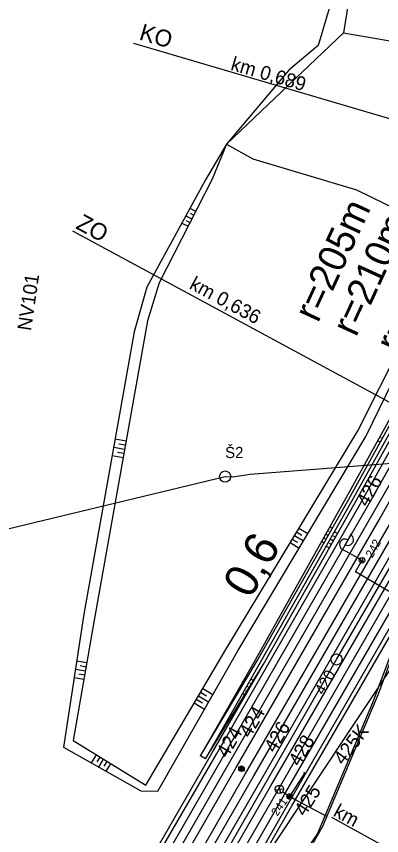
# Model space of a CAD drawing. Extents: x -598638 to -597933, y -1164002 to -1161904.
# Drawn here: x -598383.9 to -598318.5, y -1163482.9 to -1163336.1 of the extents above; entities that cross this region are included whole.
import ezdxf

# ---------------------------------------------------------------- set-up
doc = ezdxf.new("R2010")
doc.units = 0
for name, color, linetype in [('Vrstva 1', 7, 'Continuous'), ('Vrstva 11', 7, 'Continuous'), ('Vrstva 25', 7, 'Continuous'), ('Vrstva 26', 7, 'Continuous'), ('Vrstva 28', 7, 'Continuous'), ('Vrstva 36', 7, 'Continuous'), ('Vrstva 4', 7, 'Continuous'), ('Vrstva 43', 7, 'Continuous'), ('Vrstva 44', 7, 'Continuous'), ('Vrstva 48', 7, 'Continuous'), ('Vrstva 49', 7, 'Continuous'), ('Vrstva 51', 7, 'Continuous'), ('Vrstva 6', 7, 'Continuous'), ('Vrstva 63', 7, 'Continuous'), ('Vrstva 7', 7, 'Continuous')]:
    doc.layers.add(name, color=color, linetype=linetype)

msp = doc.modelspace()

# ---------------------------------------------------------------- linework, layer by layer
at = {"layer": 'Vrstva 1'}
for points in [[(-598281.44, -1163365.04), (-598286.21, -1163363.55), (-598290.95, -1163362.18), (-598362.93, -1163341)], [(-598373.87, -1163374.55), (-598310.61, -1163408.8), (-598306.31, -1163411.35), (-598301.88, -1163413.66)], [(-598393.83, -1163553.21), (-598373.14, -1163517.28), (-598345.73, -1163469.73), (-598320.05, -1163425.17), (-598310.61, -1163408.8)], [(-598390.95, -1163558.18), (-598390.16, -1163556.81), (-598368.81, -1163519.75), (-598341.41, -1163472.23), (-598315.71, -1163427.65), (-598306.31, -1163411.35)], [(-598386.66, -1163560.82), (-598364.21, -1163521.84), (-598337.05, -1163474.72), (-598311.51, -1163430.39), (-598301.88, -1163413.66)]]:
    msp.add_lwpolyline(points, dxfattribs=at)
at = {"layer": 'Vrstva 11'}
for p, q in [((-598344.09, -1163471.12), (-598343.45, -1163470.48)), ((-598343.83, -1163471.39), (-598343.18, -1163470.74)), ((-598335.45, -1163476.09), (-598334.81, -1163475.45)), ((-598335.19, -1163476.36), (-598334.54, -1163475.71))]:
    msp.add_line(p, q, dxfattribs=at)
for centre in [(-598343.63, -1163470.94), (-598334.99, -1163475.91)]:
    msp.add_circle(centre, 0.5, dxfattribs=at)
at = {"layer": 'Vrstva 25'}
for p, q in [((-598325.21, -1163431.04), (-598323.96, -1163428.77)), ((-598322.47, -1163433.34), (-598325.54, -1163431.66)), ((-598322.14, -1163434.07), (-598322.39, -1163433.23)), ((-598321.77, -1163434), (-598322.04, -1163433.08)), ((-598337.59, -1163474.71), (-598336.09, -1163474.53)), ((-598337, -1163473.89), (-598336.67, -1163475.36)), ((-598336.22, -1163475.06), (-598334.99, -1163475.91))]:
    msp.add_line(p, q, dxfattribs=at)
for centre, radius in [((-598322.04, -1163433.58), 0.5), ((-598322.04, -1163433.58), 0.5), ((-598336.84, -1163474.62), 0.754)]:
    msp.add_circle(centre, radius, dxfattribs=at)
for centre, start, end in [((-598325.06, -1163430.78), 61.2467, 241.2467), ((-598324.57, -1163429.91), 240.5441, 61.9492)]:
    msp.add_arc(centre, 1, start, end, dxfattribs=at)
at = {"layer": 'Vrstva 26'}
for points in [[(-598307.09, -1163431.14), (-598312.31, -1163440), (-598313.75, -1163442.83), (-598319.17, -1163457.57), (-598329.12, -1163481.28), (-598331.17, -1163484.85), (-598341.64, -1163499.88), (-598347.26, -1163507.65), (-598355.17, -1163519.01), (-598361.01, -1163527.07), (-598366.38, -1163535.86), (-598371.61, -1163544.14), (-598378.91, -1163556.09), (-598381.71, -1163561.13), (-598385.12, -1163568.37), (-598389.63, -1163576.94), (-598393, -1163584.21), (-598395.85, -1163591.65), (-598398.96, -1163599.02), (-598402.34, -1163608.48), (-598403.43, -1163608.3), (-598416.74, -1163603.14), (-598417.16, -1163603)], [(-598323.22, -1163435.65), (-598322.04, -1163433.58)], [(-598313.02, -1163441.37), (-598313.85, -1163441.13), (-598323.22, -1163435.65)], [(-598328.36, -1163479.48), (-598334.21, -1163476.41), (-598334.89, -1163475.97)]]:
    msp.add_lwpolyline(points, dxfattribs=at)
at = {"layer": 'Vrstva 28'}
msp.add_lwpolyline([(-598299.13, -1163417.38), (-598305.71, -1163428.21), (-598313.95, -1163442.64), (-598320.15, -1163459.12), (-598330, -1163482.52), (-598335.96, -1163491.26), (-598347.35, -1163507.42), (-598355.33, -1163518.86), (-598362.35, -1163528.57), (-598373.82, -1163547.05), (-598380.92, -1163559.06), (-598385.36, -1163568.33)], dxfattribs=at)
at = {"layer": 'Vrstva 36'}
for p, q in [((-598334.99, -1163475.91), (-598332.26, -1163471.74)), ((-598332.05, -1163471.88), (-598332.47, -1163471.6))]:
    msp.add_line(p, q, dxfattribs=at)
at = {"layer": 'Vrstva 4'}
for points in [[(-598398.17, -1163553.24), (-598376.49, -1163515.92), (-598348.8, -1163467.98), (-598339.72, -1163452.2), (-598323.27, -1163423.24), (-598308.37, -1163396.47), (-598302.71, -1163384.12), (-598298.32, -1163372.14), (-598289.59, -1163344.22), (-598282.97, -1163321.23), (-598274.8, -1163290.28), (-598269.4, -1163272.78), (-598266.52, -1163258.63), (-598263.9, -1163241.65), (-598261.19, -1163218.05), (-598260.5, -1163217), (-598259.09, -1163201.51), (-598258.16, -1163186.18), (-598256.56, -1163141.32), (-598256.48, -1163129.01), (-598255.65, -1163108.45), (-598254.34, -1163087.72), (-598253.32, -1163075.13)], [(-598388.69, -1163572.82), (-598382.7, -1163561.09), (-598361.38, -1163524.29), (-598334.6, -1163477.58), (-598308.35, -1163432.12), (-598292.47, -1163404.26), (-598285.94, -1163390.16), (-598281.63, -1163378.65), (-598277.22, -1163365.01), (-598272.58, -1163348.28), (-598269.39, -1163336.75), (-598267.11, -1163324.87), (-598262.67, -1163291.92), (-598258.64, -1163259.14), (-598254.18, -1163220.99), (-598251.65, -1163201.07), (-598250.77, -1163187.5), (-598249.67, -1163144.52), (-598248.92, -1163130.78), (-598248.69, -1163130.31)]]:
    msp.add_lwpolyline(points, dxfattribs=at)
at = {"layer": 'Vrstva 43'}
for centre in [(-598346.56, -1163418.58), (-598326.62, -1163451.36)]:
    msp.add_circle(centre, 1, dxfattribs=at)
at = {"layer": 'Vrstva 44'}
for points in [[(-598403.64, -1163432.34), (-598346.56, -1163418.58), (-598345.22, -1163418.65), (-598343.66, -1163418.37), (-598342.1, -1163418.16), (-598292.97, -1163414.35), (-598291.23, -1163414.37), (-598274.65, -1163418.56), (-598263.2, -1163433.57), (-598253.77, -1163465.61), (-598253.12, -1163466.54), (-598246, -1163476.61), (-598234.31, -1163480.57), (-598232.07, -1163480.6), (-598231.17, -1163480.53)], [(-598351.58, -1163494.88), (-598326.62, -1163451.36), (-598310.06, -1163422.88), (-598300.73, -1163427.92)]]:
    msp.add_lwpolyline(points, dxfattribs=at)
at = {"layer": 'Vrstva 48'}
for p, q in [((-598352.87, -1163370.52), (-598351.84, -1163371.05)), ((-598352.81, -1163371.39), (-598352.18, -1163371.72)), ((-598354.31, -1163373.15), (-598353.2, -1163373.72)), ((-598353.59, -1163371.84), (-598352.52, -1163372.38)), ((-598353.52, -1163372.72), (-598352.86, -1163373.05)), ((-598366.25, -1163411.84), (-598364.3, -1163412.18)), ((-598365.6, -1163412.71), (-598364.43, -1163412.92)), ((-598318.75, -1163412.41), (-598319.21, -1163412.16)), ((-598318.57, -1163411.65), (-598318.85, -1163411.5)), ((-598366.52, -1163413.31), (-598364.56, -1163413.66)), ((-598365.86, -1163414.19), (-598364.69, -1163414.4)), ((-598366.78, -1163414.79), (-598364.82, -1163415.14)), ((-598332.8, -1163429.13), (-598333.76, -1163428.55)), ((-598331.78, -1163428.87), (-598333.37, -1163427.91)), ((-598328.11, -1163429.18), (-598328.55, -1163428.93)), ((-598327.92, -1163428.43), (-598328.19, -1163428.28)), ((-598327.37, -1163427.88), (-598327.82, -1163427.62)), ((-598327, -1163428.44), (-598326.41, -1163428.78)), ((-598333.32, -1163431.45), (-598334.92, -1163430.48)), ((-598333.57, -1163430.42), (-598334.53, -1163429.84)), ((-598332.55, -1163430.16), (-598334.14, -1163429.2)), ((-598328.85, -1163430.49), (-598329.29, -1163430.24)), ((-598328.66, -1163429.74), (-598328.92, -1163429.59)), ((-598327.74, -1163429.75), (-598327.15, -1163430.08)), ((-598327.14, -1163429.23), (-598326.78, -1163429.43)), ((-598328.48, -1163431.05), (-598327.89, -1163431.38)), ((-598327.88, -1163430.53), (-598327.52, -1163430.73)), ((-598373.13, -1163451.59), (-598371.32, -1163451.91)), ((-598372.53, -1163452.46), (-598371.45, -1163452.65)), ((-598373.36, -1163453.08), (-598371.58, -1163453.39)), ((-598372.77, -1163453.94), (-598371.71, -1163454.13)), ((-598373.59, -1163454.56), (-598371.84, -1163454.87)), ((-598342.98, -1163455.02), (-598343.12, -1163454.94)), ((-598342.5, -1163454.43), (-598342.75, -1163454.29)), ((-598341.94, -1163454.84), (-598341.49, -1163455.11)), ((-598348.78, -1163457.69), (-598350.58, -1163456.62)), ((-598344.04, -1163457.01), (-598344.24, -1163456.89)), ((-598343.74, -1163456.32), (-598343.87, -1163456.24)), ((-598343.27, -1163455.72), (-598343.5, -1163455.59)), ((-598342.89, -1163456.89), (-598342.66, -1163457.03)), ((-598342.68, -1163456.14), (-598342.27, -1163456.39)), ((-598342.14, -1163455.59), (-598341.88, -1163455.75)), ((-598349.52, -1163458.99), (-598351.35, -1163457.91)), ((-598349.88, -1163457.91), (-598350.96, -1163457.27)), ((-598343.42, -1163457.44), (-598343.05, -1163457.67)), ((-598350.26, -1163460.3), (-598352.11, -1163459.21)), ((-598350.63, -1163459.21), (-598351.73, -1163458.56)), ((-598370.5, -1163469.9), (-598369.61, -1163468.46)), ((-598369.5, -1163469.7), (-598368.97, -1163468.85)), ((-598369.19, -1163470.64), (-598368.34, -1163469.24)), ((-598368.2, -1163470.46), (-598367.7, -1163469.64)), ((-598367.89, -1163471.37), (-598367.06, -1163470.03))]:
    msp.add_line(p, q, dxfattribs=at)
at = {"layer": 'Vrstva 49'}
for p, q in [((-598327.58, -1163333.53), (-598329.88, -1163341.32)), ((-598325.35, -1163339.08), (-598346.31, -1163359.04)), ((-598329.88, -1163341.32), (-598335.16, -1163345.74)), ((-598335.16, -1163345.74), (-598346.31, -1163359.04)), ((-598346.31, -1163359.04), (-598350.06, -1163365.39)), ((-598346.31, -1163359.04), (-598348.9, -1163365.28)), ((-598350.06, -1163365.39), (-598360.59, -1163384.62)), ((-598348.9, -1163365.28), (-598358.36, -1163383.85)), ((-598322.82, -1163410.4), (-598305.4, -1163375.79)), ((-598360.59, -1163384.62), (-598362.83, -1163392.63)), ((-598358.36, -1163383.85), (-598360.49, -1163390.68)), ((-598360.49, -1163390.68), (-598369.99, -1163444.34)), ((-598362.83, -1163392.63), (-598371.85, -1163443.27)), ((-598346.42, -1163449.58), (-598322.82, -1163410.4)), ((-598344.3, -1163449.83), (-598321.35, -1163411.42)), ((-598371.85, -1163443.27), (-598375.51, -1163467.09)), ((-598369.99, -1163444.34), (-598373.78, -1163465.89)), ((-598360.79, -1163473.89), (-598346.42, -1163449.58)), ((-598358.62, -1163474.95), (-598344.3, -1163449.83)), ((-598375.51, -1163467.09), (-598361.63, -1163474.89)), ((-598373.78, -1163465.89), (-598360.79, -1163473.89)), ((-598361.63, -1163474.89), (-598358.62, -1163474.95))]:
    msp.add_line(p, q, dxfattribs=at)
for points in [[(-598309.45, -1163203.26), (-598316.23, -1163215.54), (-598313.87, -1163217.74), (-598321.93, -1163233.8), (-598326.31, -1163254.29), (-598324.87, -1163281.37), (-598324.67, -1163290.01), (-598320.26, -1163307.43), (-598325.51, -1163312.64), (-598323.58, -1163327.93), (-598325.35, -1163339.08), (-598298.97, -1163343.62), (-598293.54, -1163316.86), (-598287.62, -1163290.34), (-598280.44, -1163265.62), (-598276.99, -1163242.09), (-598274.99, -1163221.64), (-598274.59, -1163211.3), (-598290.16, -1163206.43), (-598302.52, -1163205.34), (-598306.32, -1163207.57)], [(-598350.08, -1163469.16), (-598350.96, -1163468.64), (-598341.13, -1163451.45), (-598324.91, -1163422.41), (-598309.94, -1163395.46), (-598304.36, -1163383.22), (-598300.14, -1163371.4), (-598292.22, -1163343.91), (-598285.92, -1163320.98), (-598277.49, -1163289.12), (-598272.64, -1163272.08), (-598269.77, -1163257.78), (-598267.54, -1163241.28), (-598265.73, -1163218.66), (-598264.51, -1163217.41), (-598261.19, -1163218.05)], [(-598350.96, -1163468.64), (-598340.8, -1163451.58), (-598324.41, -1163422.65), (-598309.58, -1163395.8), (-598303.89, -1163383.45), (-598299.67, -1163371.58), (-598291.4, -1163343.86), (-598285.02, -1163321.21), (-598276.75, -1163289.5), (-598271.74, -1163271.84), (-598268.73, -1163258.22), (-598266.55, -1163241.22), (-598264.46, -1163218.64)], [(-598350.08, -1163469.16), (-598340.25, -1163451.87), (-598323.84, -1163422.85), (-598308.92, -1163396.15), (-598303.18, -1163383.75), (-598299, -1163371.92), (-598290.37, -1163344), (-598283.87, -1163321.59), (-598275.65, -1163289.87), (-598270.19, -1163272.38), (-598267.39, -1163258.4), (-598265.17, -1163241.34), (-598262.64, -1163218.66), (-598264.46, -1163218.64)], [(-598346.31, -1163359.04), (-598341.59, -1163361.65), (-598323.04, -1163367.2), (-598305.4, -1163375.79)], [(-598321.35, -1163411.42), (-598304.15, -1163376.19), (-598299.45, -1163361.06)], [(-598350.08, -1163469.16), (-598339.72, -1163452.2)]]:
    msp.add_lwpolyline(points, dxfattribs=at)
at = {"layer": 'Vrstva 51'}
for points in [[(-598397.43, -1163553.32), (-598375.74, -1163515.94), (-598348.1, -1163468.33), (-598322.38, -1163423.53), (-598307.54, -1163396.82), (-598301.86, -1163384.54), (-598297.29, -1163372.34), (-598293.28, -1163359.38), (-598288.84, -1163344.45), (-598282.25, -1163321.24), (-598273.83, -1163290.42), (-598265.76, -1163258.78), (-598260.55, -1163219.2), (-598259.74, -1163217.17), (-598258.57, -1163201.89), (-598257.66, -1163186.26), (-598256.04, -1163142.19), (-598255.79, -1163128.62), (-598255.07, -1163108.27), (-598253.78, -1163089), (-598252.62, -1163075.47)], [(-598396.08, -1163554.15), (-598374.44, -1163516.6), (-598347.03, -1163469.01), (-598321.22, -1163424.26), (-598306.25, -1163397.72), (-598300.61, -1163385.15), (-598295.81, -1163372.93), (-598291.85, -1163359.99), (-598287.46, -1163344.41), (-598281.15, -1163322.32), (-598272.41, -1163291.2), (-598264.23, -1163259.14), (-598258.97, -1163219.27), (-598257.33, -1163201.64), (-598256.37, -1163186.49), (-598254.79, -1163142.65), (-598254.4, -1163128.63), (-598253.57, -1163108.32), (-598252.58, -1163090.15), (-598250.98, -1163076.01)], [(-598389.42, -1163572.47), (-598383.24, -1163561.02), (-598361.93, -1163523.99), (-598335.34, -1163477.36), (-598309.07, -1163431.8), (-598293.63, -1163404.64), (-598286.92, -1163390.08), (-598282.52, -1163378.36), (-598278.25, -1163364.66), (-598273.76, -1163348.56), (-598270.37, -1163336.66), (-598267.89, -1163324.62), (-598263.66, -1163291.86), (-598259.72, -1163259.57), (-598255.01, -1163220.52), (-598252.86, -1163201.2), (-598252.03, -1163187.94), (-598250.64, -1163143.8), (-598250.02, -1163129.24), (-598249.18, -1163109.08), (-598248.42, -1163094.48), (-598246.69, -1163077.09)], [(-598384.98, -1163560.82), (-598363.18, -1163523.06), (-598335.95, -1163475.58), (-598310.18, -1163431.07), (-598295.15, -1163404.14), (-598288.46, -1163389.58), (-598283.96, -1163377.81), (-598279.77, -1163364.47), (-598275.2, -1163348.33), (-598271.93, -1163336.2), (-598269.31, -1163324.27), (-598265.08, -1163292.03), (-598261.05, -1163259.68), (-598256.1, -1163220.3), (-598254.43, -1163201.67), (-598253.67, -1163187.94), (-598252.02, -1163143.49), (-598251.53, -1163128.86), (-598250.79, -1163109), (-598250.07, -1163094.38), (-598248.22, -1163076.73)], [(-598405.75, -1163584.86), (-598406.57, -1163584.53), (-598399.62, -1163567.58), (-598392.99, -1163554.62), (-598370.64, -1163515.91), (-598344.59, -1163470.69), (-598318.97, -1163426.35), (-598303.98, -1163399.63), (-598297.88, -1163386.42), (-598293.24, -1163374.41), (-598289.08, -1163361.08), (-598284.44, -1163344.62), (-598278.42, -1163323.5), (-598273.78, -1163306.93), (-598268.86, -1163289.08)], [(-598405.75, -1163584.86), (-598398.06, -1163568.29), (-598390.91, -1163555.15), (-598369.15, -1163517.53), (-598342.95, -1163471.89), (-598317.09, -1163427.1), (-598302.09, -1163400.44), (-598295.93, -1163387.04), (-598291.26, -1163374.84), (-598287.22, -1163361.86), (-598282.44, -1163344.93), (-598276.55, -1163323.98), (-598272.02, -1163307.74), (-598269.63, -1163298.16), (-598267.96, -1163289.28), (-598268.86, -1163289.08)], [(-598427.32, -1163664.7), (-598428.18, -1163664.39), (-598425.64, -1163654.61), (-598418.44, -1163627.4), (-598410.12, -1163604.12), (-598400.96, -1163581.08), (-598395.46, -1163569.59), (-598389.92, -1163559.34), (-598367.42, -1163520.24), (-598340.12, -1163472.9), (-598314.46, -1163428.34), (-598299.48, -1163401.61), (-598293.18, -1163387.86), (-598288.58, -1163375.92), (-598284.45, -1163362.71), (-598279.88, -1163346.37), (-598272.89, -1163321.8)], [(-598427.32, -1163664.7), (-598423.95, -1163654.67), (-598416.39, -1163628.21), (-598407.71, -1163605.19), (-598398.5, -1163582.12), (-598393.55, -1163570.61), (-598388.11, -1163560.38), (-598365.54, -1163521.22), (-598338.35, -1163474.01), (-598312.73, -1163429.55), (-598297.64, -1163402.9), (-598291.21, -1163388.73), (-598286.7, -1163376.83), (-598282.47, -1163363.33), (-598277.87, -1163346.94), (-598274.73, -1163335.65), (-598271.96, -1163322.06), (-598272.89, -1163321.8)]]:
    msp.add_lwpolyline(points, dxfattribs=at)
at = {"layer": 'Vrstva 6'}
msp.add_line((-598327.54, -1163479.6), (-598292.46, -1163498.83), dxfattribs=at)
at = {"layer": 'Vrstva 63'}
msp.add_line((-598415.7, -1163601.66), (-598304.7, -1163434.65), dxfattribs=at)
at = {"layer": 'Vrstva 7'}
for p, q in [((-598343.33, -1163471.15), (-598344.16, -1163470.6)), ((-598343.47, -1163470.46), (-598344.02, -1163471.29)), ((-598343.9, -1163470.73), (-598343.07, -1163471.29)), ((-598343.2, -1163470.6), (-598343.77, -1163471.42)), ((-598334.66, -1163476.14), (-598335.52, -1163475.62)), ((-598334.83, -1163475.45), (-598335.35, -1163476.3))]:
    msp.add_line(p, q, dxfattribs=at)

# ---------------------------------------------------------------- texts
at = {"layer": 'Vrstva 1'}
for s, height, rotation, p in [('KO', 3, 343.565, (-598362.11, -1163340.24)), ('km 0,689', 2.5, 343.569, (-598345.72, -1163345.68)), ('r=205m', 5, 65.2844, (-598329.93, -1163391.19)), ('ZO', 3, 331.5254, (-598373.47, -1163374.04)), ('r=210m', 5, 65.3909, (-598323.12, -1163393.72)), ('r=215m', 5, 65.2681, (-598315.37, -1163396.69)), ('km 0,636', 2.5, 331.5294, (-598353.14, -1163384.81)), ('424', 2.5, 60.0382, (-598342.08, -1163465.57)), ('426', 2.5, 60.0391, (-598337.6, -1163468.23)), ('428', 2.5, 60.0537, (-598333.23, -1163470.67))]:
    msp.add_text(s, height=height, rotation=rotation, dxfattribs=at).set_placement(p)
at = {"layer": 'Vrstva 11'}
for s, rotation, p in [('NV101', 81.7241, (-598381.32, -1163392.56)), ('426', 60.6923, (-598321.04, -1163424.18)), ('424', 60.146, (-598346.14, -1163469.19)), ('425K', 53.0811, (-598325.38, -1163470.43)), ('425', 57.7755, (-598332.26, -1163479.62))]:
    msp.add_text(s, height=2.5, rotation=rotation, dxfattribs=at).set_placement(p)
at = {"layer": 'Vrstva 25'}
for s, rotation, p in [('242', 61.2467, (-598320.2, -1163433.28)), ('241', 55.3038, (-598337.21, -1163479.53))]:
    msp.add_text(s, height=1.5, rotation=rotation, dxfattribs=at).set_placement(p)
at = {"layer": 'Vrstva 43'}
msp.add_text('Š2', height=2, dxfattribs=at).set_placement((-598346.56, -1163415.27))
msp.add_text('420', height=2, rotation=60.0537, dxfattribs=at).set_placement((-598328.93, -1163457.85))
at = {"layer": 'Vrstva 6'}
msp.add_text('km ', height=2.5, rotation=331.2664, dxfattribs=at).set_placement((-598327.37, -1163479.3))
at = {"layer": 'Vrstva 7'}
msp.add_text('0,6', height=6, rotation=60.0537, dxfattribs=at).set_placement((-598342.06, -1163440.68))

doc.saveas('drawing.dxf')
